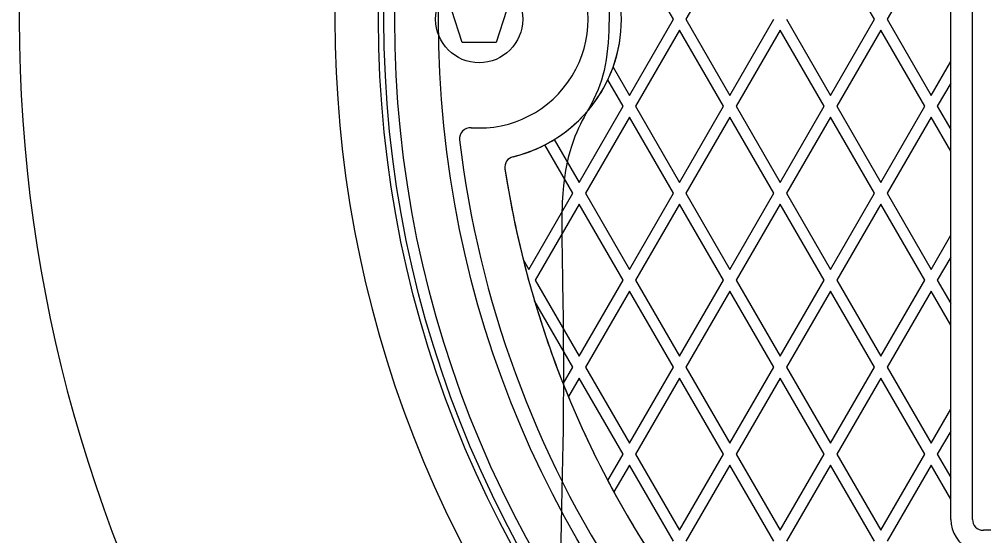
# Model space of a CAD drawing. Extents: x 99862 to 103151, y 100000 to 105076.
# Drawn here: x 100253.5 to 100336.5, y 101719.6 to 101764.2 of the extents above; entities that cross this region are included whole.
import ezdxf

# ---------------------------------------------------------------- set-up
doc = ezdxf.new("R2010")
doc.units = 0
for name, color, linetype in [('Level 10', 7, 'Continuous'), ('Level 11', 7, 'Continuous'), ('Level 12', 7, 'Continuous'), ('Level 19', 7, 'Continuous')]:
    doc.layers.add(name, color=color, linetype=linetype)

msp = doc.modelspace()

# ---------------------------------------------------------------- linework, layer by layer
at = {"layer": 'Level 10'}
msp.add_circle((100379.544, 101764.153), 90, dxfattribs=at)
at = {"layer": 'Level 11'}
for radius in [95.156, 94.688]:
    msp.add_circle((100379.544, 101764.153), radius, dxfattribs=at)
for centre, radius, start, end in [((100379.544, 101764.153), 126.094, 117.7782, 242.2218), ((100379.544, 101764.153), 98.906, 136.62948, 223.37052), ((100293.06, 101764.153), 9.375, 265.80027, 94.19973), ((100292.304, 101753.868), 0.937, 85.80027, 186.72365), ((100379.544, 101764.153), 88.781, 186.72365, 293.27635)]:
    msp.add_arc(centre, radius, start, end, dxfattribs=at)
at = {"layer": 'Level 12'}
for p, q in [((100309.785, 101764.153), (100305.996, 101770.715)), ((100309.785, 101764.153), (100305.996, 101770.715)), ((100314.657, 101770.715), (100310.868, 101764.153)), ((100314.657, 101770.715), (100310.868, 101764.153)), ((100327.106, 101764.153), (100323.317, 101770.715)), ((100327.106, 101764.153), (100323.317, 101770.715)), ((100331.977, 101770.715), (100328.188, 101764.153)), ((100331.977, 101770.715), (100328.188, 101764.153)), ((100333.671, 101760.524), (100333.671, 101767.781)), ((100291.605, 101762.151), (100290.706, 101764.918)), ((100295.413, 101764.918), (100294.514, 101762.151)), ((100305.996, 101757.59), (100309.785, 101764.153)), ((100305.996, 101757.59), (100309.785, 101764.153)), ((100309.785, 101764.153), (100309.785, 101764.153)), ((100310.868, 101764.153), (100314.657, 101757.59)), ((100310.868, 101764.153), (100314.657, 101757.59)), ((100310.868, 101764.153), (100310.868, 101764.153)), ((100314.657, 101757.59), (100318.446, 101764.153)), ((100314.657, 101757.59), (100318.446, 101764.153)), ((100319.528, 101764.153), (100323.317, 101757.59)), ((100319.528, 101764.153), (100323.317, 101757.59)), ((100323.317, 101757.59), (100327.106, 101764.153)), ((100323.317, 101757.59), (100327.106, 101764.153)), ((100327.106, 101764.153), (100327.106, 101764.153)), ((100328.188, 101764.153), (100331.977, 101757.59)), ((100328.188, 101764.153), (100331.977, 101757.59)), ((100328.188, 101764.153), (100328.188, 101764.153)), ((100310.327, 101763.215), (100306.538, 101756.653)), ((100310.327, 101763.215), (100306.538, 101756.653)), ((100314.115, 101756.653), (100310.327, 101763.215)), ((100314.115, 101756.653), (100310.327, 101763.215)), ((100310.327, 101763.215), (100310.327, 101763.215)), ((100318.987, 101763.215), (100315.198, 101756.653)), ((100318.987, 101763.215), (100315.198, 101756.653)), ((100322.776, 101756.653), (100318.987, 101763.215)), ((100322.776, 101756.653), (100318.987, 101763.215)), ((100318.987, 101763.215), (100318.987, 101763.215)), ((100327.647, 101763.215), (100323.858, 101756.653)), ((100327.647, 101763.215), (100323.858, 101756.653)), ((100331.436, 101756.653), (100327.647, 101763.215)), ((100331.436, 101756.653), (100327.647, 101763.215)), ((100327.647, 101763.215), (100327.647, 101763.215)), ((100294.514, 101762.151), (100291.605, 101762.151)), ((100304.591, 101760.024), (100304.591, 101760.024)), ((100304.591, 101760.024), (100305.996, 101757.59)), ((100304.591, 101760.024), (100305.996, 101757.59)), ((100331.977, 101757.59), (100333.671, 101760.524)), ((100331.977, 101757.59), (100333.671, 101760.524)), ((100333.671, 101758.649), (100333.671, 101760.524)), ((100333.671, 101760.524), (100333.671, 101760.524)), ((100304.138, 101758.934), (100304.138, 101758.934)), ((100305.455, 101756.653), (100304.138, 101758.934)), ((100305.455, 101756.653), (100304.138, 101758.934)), ((100333.671, 101758.649), (100332.518, 101756.653)), ((100333.671, 101758.649), (100332.518, 101756.653)), ((100333.671, 101758.649), (100333.671, 101758.649)), ((100333.671, 101754.656), (100333.671, 101758.649)), ((100305.996, 101757.59), (100305.996, 101757.59)), ((100314.657, 101757.59), (100314.657, 101757.59)), ((100323.317, 101757.59), (100323.317, 101757.59)), ((100331.977, 101757.59), (100331.977, 101757.59)), ((100301.666, 101750.09), (100305.455, 101756.653)), ((100301.666, 101750.09), (100305.455, 101756.653)), ((100305.455, 101756.653), (100305.455, 101756.653)), ((100306.538, 101756.653), (100310.327, 101750.09)), ((100306.538, 101756.653), (100310.327, 101750.09)), ((100306.538, 101756.653), (100306.538, 101756.653)), ((100310.327, 101750.09), (100314.115, 101756.653)), ((100310.327, 101750.09), (100314.115, 101756.653)), ((100314.115, 101756.653), (100314.115, 101756.653)), ((100315.198, 101756.653), (100318.987, 101750.09)), ((100315.198, 101756.653), (100318.987, 101750.09)), ((100315.198, 101756.653), (100315.198, 101756.653)), ((100318.987, 101750.09), (100322.776, 101756.653)), ((100318.987, 101750.09), (100322.776, 101756.653)), ((100322.776, 101756.653), (100322.776, 101756.653)), ((100323.858, 101756.653), (100327.647, 101750.09)), ((100323.858, 101756.653), (100327.647, 101750.09)), ((100323.858, 101756.653), (100323.858, 101756.653)), ((100327.647, 101750.09), (100331.436, 101756.653)), ((100327.647, 101750.09), (100331.436, 101756.653)), ((100331.436, 101756.653), (100331.436, 101756.653)), ((100332.518, 101756.653), (100333.671, 101754.656)), ((100332.518, 101756.653), (100333.671, 101754.656)), ((100332.518, 101756.653), (100332.518, 101756.653)), ((100305.996, 101755.715), (100302.208, 101749.153)), ((100305.996, 101755.715), (100302.208, 101749.153)), ((100309.785, 101749.153), (100305.996, 101755.715)), ((100309.785, 101749.153), (100305.996, 101755.715)), ((100305.996, 101755.715), (100305.996, 101755.715)), ((100314.657, 101755.715), (100310.868, 101749.153)), ((100314.657, 101755.715), (100310.868, 101749.153)), ((100318.446, 101749.153), (100314.657, 101755.715)), ((100318.446, 101749.153), (100314.657, 101755.715)), ((100314.657, 101755.715), (100314.657, 101755.715)), ((100323.317, 101755.715), (100319.528, 101749.153)), ((100323.317, 101755.715), (100319.528, 101749.153)), ((100327.106, 101749.153), (100323.317, 101755.715)), ((100327.106, 101749.153), (100323.317, 101755.715)), ((100323.317, 101755.715), (100323.317, 101755.715)), ((100331.977, 101755.715), (100328.188, 101749.153)), ((100331.977, 101755.715), (100328.188, 101749.153)), ((100333.671, 101752.781), (100331.977, 101755.715)), ((100333.671, 101752.781), (100331.977, 101755.715)), ((100331.977, 101755.715), (100331.977, 101755.715)), ((100333.671, 101754.656), (100333.671, 101754.656)), ((100333.671, 101752.781), (100333.671, 101754.656)), ((100298.717, 101753.324), (100298.717, 101753.324)), ((100301.125, 101749.153), (100298.717, 101753.324)), ((100301.125, 101749.153), (100298.717, 101753.324)), ((100299.533, 101753.786), (100299.533, 101753.786)), ((100299.533, 101753.786), (100301.666, 101750.09)), ((100299.533, 101753.786), (100301.666, 101750.09)), ((100333.671, 101752.781), (100333.671, 101752.781)), ((100333.671, 101745.524), (100333.671, 101752.781)), ((100295.984, 101752.306), (100295.984, 101752.306)), ((100295.277, 101751.252), (100295.277, 101751.252)), ((100301.666, 101750.09), (100301.666, 101750.09)), ((100310.327, 101750.09), (100310.327, 101750.09)), ((100318.987, 101750.09), (100318.987, 101750.09)), ((100327.647, 101750.09), (100327.647, 101750.09)), ((100297.336, 101742.59), (100301.125, 101749.153)), ((100297.336, 101742.59), (100301.125, 101749.153)), ((100301.125, 101749.153), (100301.125, 101749.153)), ((100302.208, 101749.153), (100305.996, 101742.59)), ((100302.208, 101749.153), (100305.996, 101742.59)), ((100302.208, 101749.153), (100302.208, 101749.153)), ((100305.996, 101742.59), (100309.785, 101749.153)), ((100305.996, 101742.59), (100309.785, 101749.153)), ((100309.785, 101749.153), (100309.785, 101749.153)), ((100310.868, 101749.153), (100314.657, 101742.59)), ((100310.868, 101749.153), (100314.657, 101742.59)), ((100310.868, 101749.153), (100310.868, 101749.153)), ((100314.657, 101742.59), (100318.446, 101749.153)), ((100314.657, 101742.59), (100318.446, 101749.153)), ((100318.446, 101749.153), (100318.446, 101749.153)), ((100319.528, 101749.153), (100323.317, 101742.59)), ((100319.528, 101749.153), (100323.317, 101742.59)), ((100319.528, 101749.153), (100319.528, 101749.153)), ((100323.317, 101742.59), (100327.106, 101749.153)), ((100323.317, 101742.59), (100327.106, 101749.153)), ((100327.106, 101749.153), (100327.106, 101749.153)), ((100328.188, 101749.153), (100331.977, 101742.59)), ((100328.188, 101749.153), (100331.977, 101742.59)), ((100328.188, 101749.153), (100328.188, 101749.153)), ((100301.666, 101748.215), (100297.877, 101741.653)), ((100301.666, 101748.215), (100297.877, 101741.653)), ((100305.455, 101741.653), (100301.666, 101748.215)), ((100305.455, 101741.653), (100301.666, 101748.215)), ((100301.666, 101748.215), (100301.666, 101748.215)), ((100310.327, 101748.215), (100306.538, 101741.653)), ((100310.327, 101748.215), (100306.538, 101741.653)), ((100314.115, 101741.653), (100310.327, 101748.215)), ((100314.115, 101741.653), (100310.327, 101748.215)), ((100310.327, 101748.215), (100310.327, 101748.215)), ((100318.987, 101748.215), (100315.198, 101741.653)), ((100318.987, 101748.215), (100315.198, 101741.653)), ((100322.776, 101741.653), (100318.987, 101748.215)), ((100322.776, 101741.653), (100318.987, 101748.215)), ((100318.987, 101748.215), (100318.987, 101748.215)), ((100327.647, 101748.215), (100323.858, 101741.653)), ((100327.647, 101748.215), (100323.858, 101741.653)), ((100331.436, 101741.653), (100327.647, 101748.215)), ((100331.436, 101741.653), (100327.647, 101748.215)), ((100327.647, 101748.215), (100327.647, 101748.215)), ((100331.977, 101742.59), (100333.671, 101745.524)), ((100331.977, 101742.59), (100333.671, 101745.524)), ((100333.671, 101743.649), (100333.671, 101745.524)), ((100333.671, 101745.524), (100333.671, 101745.524)), ((100296.851, 101743.431), (100296.851, 101743.431)), ((100296.851, 101743.431), (100297.336, 101742.59)), ((100296.851, 101743.431), (100297.336, 101742.59)), ((100333.671, 101743.649), (100332.518, 101741.653)), ((100333.671, 101743.649), (100332.518, 101741.653)), ((100333.671, 101743.649), (100333.671, 101743.649)), ((100333.671, 101739.656), (100333.671, 101743.649)), ((100297.336, 101742.59), (100297.336, 101742.59)), ((100305.996, 101742.59), (100305.996, 101742.59)), ((100314.657, 101742.59), (100314.657, 101742.59)), ((100323.317, 101742.59), (100323.317, 101742.59)), ((100331.977, 101742.59), (100331.977, 101742.59)), ((100297.877, 101741.653), (100301.666, 101735.09)), ((100297.877, 101741.653), (100301.666, 101735.09)), ((100297.877, 101741.653), (100297.877, 101741.653)), ((100301.666, 101735.09), (100305.455, 101741.653)), ((100301.666, 101735.09), (100305.455, 101741.653)), ((100305.455, 101741.653), (100305.455, 101741.653)), ((100306.538, 101741.653), (100310.327, 101735.09)), ((100306.538, 101741.653), (100310.327, 101735.09)), ((100306.538, 101741.653), (100306.538, 101741.653)), ((100310.327, 101735.09), (100314.115, 101741.653)), ((100310.327, 101735.09), (100314.115, 101741.653)), ((100314.115, 101741.653), (100314.115, 101741.653)), ((100315.198, 101741.653), (100318.987, 101735.09)), ((100315.198, 101741.653), (100318.987, 101735.09)), ((100315.198, 101741.653), (100315.198, 101741.653)), ((100318.987, 101735.09), (100322.776, 101741.653)), ((100318.987, 101735.09), (100322.776, 101741.653)), ((100322.776, 101741.653), (100322.776, 101741.653)), ((100323.858, 101741.653), (100327.647, 101735.09)), ((100323.858, 101741.653), (100327.647, 101735.09)), ((100323.858, 101741.653), (100323.858, 101741.653)), ((100327.647, 101735.09), (100331.436, 101741.653)), ((100327.647, 101735.09), (100331.436, 101741.653)), ((100331.436, 101741.653), (100331.436, 101741.653)), ((100332.518, 101741.653), (100333.671, 101739.656)), ((100332.518, 101741.653), (100333.671, 101739.656)), ((100332.518, 101741.653), (100332.518, 101741.653)), ((100305.996, 101740.715), (100302.208, 101734.153)), ((100305.996, 101740.715), (100302.208, 101734.153)), ((100309.785, 101734.153), (100305.996, 101740.715)), ((100309.785, 101734.153), (100305.996, 101740.715)), ((100305.996, 101740.715), (100305.996, 101740.715)), ((100314.657, 101740.715), (100310.868, 101734.153)), ((100314.657, 101740.715), (100310.868, 101734.153)), ((100318.446, 101734.153), (100314.657, 101740.715)), ((100318.446, 101734.153), (100314.657, 101740.715)), ((100314.657, 101740.715), (100314.657, 101740.715)), ((100323.317, 101740.715), (100319.528, 101734.153)), ((100323.317, 101740.715), (100319.528, 101734.153)), ((100327.106, 101734.153), (100323.317, 101740.715)), ((100327.106, 101734.153), (100323.317, 101740.715)), ((100323.317, 101740.715), (100323.317, 101740.715)), ((100331.977, 101740.715), (100328.188, 101734.153)), ((100331.977, 101740.715), (100328.188, 101734.153)), ((100333.671, 101737.781), (100331.977, 101740.715)), ((100333.671, 101737.781), (100331.977, 101740.715)), ((100331.977, 101740.715), (100331.977, 101740.715)), ((100297.826, 101739.868), (100297.826, 101739.868)), ((100301.125, 101734.153), (100297.826, 101739.868)), ((100301.125, 101734.153), (100297.826, 101739.868)), ((100333.671, 101739.656), (100333.671, 101739.656)), ((100333.671, 101737.781), (100333.671, 101739.656)), ((100333.671, 101737.781), (100333.671, 101737.781)), ((100333.671, 101730.524), (100333.671, 101737.781)), ((100301.666, 101735.09), (100301.666, 101735.09)), ((100310.327, 101735.09), (100310.327, 101735.09)), ((100318.987, 101735.09), (100318.987, 101735.09)), ((100327.647, 101735.09), (100327.647, 101735.09)), ((100300.298, 101732.72), (100301.125, 101734.153)), ((100300.298, 101732.72), (100301.125, 101734.153)), ((100301.125, 101734.153), (100301.125, 101734.153)), ((100302.208, 101734.153), (100305.996, 101727.59)), ((100302.208, 101734.153), (100305.996, 101727.59)), ((100302.208, 101734.153), (100302.208, 101734.153)), ((100305.996, 101727.59), (100309.785, 101734.153)), ((100305.996, 101727.59), (100309.785, 101734.153)), ((100309.785, 101734.153), (100309.785, 101734.153)), ((100310.868, 101734.153), (100314.657, 101727.59)), ((100310.868, 101734.153), (100314.657, 101727.59)), ((100310.868, 101734.153), (100310.868, 101734.153)), ((100314.657, 101727.59), (100318.446, 101734.153)), ((100314.657, 101727.59), (100318.446, 101734.153)), ((100318.446, 101734.153), (100318.446, 101734.153)), ((100319.528, 101734.153), (100323.317, 101727.59)), ((100319.528, 101734.153), (100323.317, 101727.59)), ((100319.528, 101734.153), (100319.528, 101734.153)), ((100323.317, 101727.59), (100327.106, 101734.153)), ((100323.317, 101727.59), (100327.106, 101734.153)), ((100327.106, 101734.153), (100327.106, 101734.153)), ((100328.188, 101734.153), (100331.977, 101727.59)), ((100328.188, 101734.153), (100331.977, 101727.59)), ((100328.188, 101734.153), (100328.188, 101734.153)), ((100301.666, 101733.215), (100300.744, 101731.617)), ((100301.666, 101733.215), (100300.744, 101731.617)), ((100305.455, 101726.653), (100301.666, 101733.215)), ((100305.455, 101726.653), (100301.666, 101733.215)), ((100301.666, 101733.215), (100301.666, 101733.215)), ((100310.327, 101733.215), (100306.538, 101726.653)), ((100310.327, 101733.215), (100306.538, 101726.653)), ((100314.115, 101726.653), (100310.327, 101733.215)), ((100314.115, 101726.653), (100310.327, 101733.215)), ((100310.327, 101733.215), (100310.327, 101733.215)), ((100318.987, 101733.215), (100315.198, 101726.653)), ((100318.987, 101733.215), (100315.198, 101726.653)), ((100322.776, 101726.653), (100318.987, 101733.215)), ((100322.776, 101726.653), (100318.987, 101733.215)), ((100318.987, 101733.215), (100318.987, 101733.215)), ((100327.647, 101733.215), (100323.858, 101726.653)), ((100327.647, 101733.215), (100323.858, 101726.653)), ((100331.436, 101726.653), (100327.647, 101733.215)), ((100331.436, 101726.653), (100327.647, 101733.215)), ((100327.647, 101733.215), (100327.647, 101733.215)), ((100300.298, 101732.72), (100300.298, 101732.72)), ((100300.744, 101731.617), (100300.744, 101731.617)), ((100331.977, 101727.59), (100333.671, 101730.524)), ((100331.977, 101727.59), (100333.671, 101730.524)), ((100333.671, 101728.649), (100333.671, 101730.524)), ((100333.671, 101730.524), (100333.671, 101730.524)), ((100333.671, 101728.649), (100332.518, 101726.653)), ((100333.671, 101728.649), (100332.518, 101726.653)), ((100333.671, 101728.649), (100333.671, 101728.649)), ((100333.671, 101724.656), (100333.671, 101728.649)), ((100305.996, 101727.59), (100305.996, 101727.59)), ((100314.657, 101727.59), (100314.657, 101727.59)), ((100323.317, 101727.59), (100323.317, 101727.59)), ((100331.977, 101727.59), (100331.977, 101727.59)), ((100304.138, 101724.372), (100305.455, 101726.653)), ((100304.138, 101724.372), (100305.455, 101726.653)), ((100305.455, 101726.653), (100305.455, 101726.653)), ((100306.538, 101726.653), (100310.327, 101720.09)), ((100306.538, 101726.653), (100310.327, 101720.09)), ((100306.538, 101726.653), (100306.538, 101726.653)), ((100310.327, 101720.09), (100314.115, 101726.653)), ((100310.327, 101720.09), (100314.115, 101726.653)), ((100314.115, 101726.653), (100314.115, 101726.653)), ((100315.198, 101726.653), (100318.987, 101720.09)), ((100315.198, 101726.653), (100318.987, 101720.09)), ((100315.198, 101726.653), (100315.198, 101726.653)), ((100318.987, 101720.09), (100322.776, 101726.653)), ((100318.987, 101720.09), (100322.776, 101726.653)), ((100322.776, 101726.653), (100322.776, 101726.653)), ((100323.858, 101726.653), (100327.647, 101720.09)), ((100323.858, 101726.653), (100327.647, 101720.09)), ((100323.858, 101726.653), (100323.858, 101726.653)), ((100327.647, 101720.09), (100331.436, 101726.653)), ((100327.647, 101720.09), (100331.436, 101726.653)), ((100331.436, 101726.653), (100331.436, 101726.653)), ((100332.518, 101726.653), (100333.671, 101724.656)), ((100332.518, 101726.653), (100333.671, 101724.656)), ((100332.518, 101726.653), (100332.518, 101726.653)), ((100305.996, 101725.715), (100304.659, 101723.399)), ((100305.996, 101725.715), (100304.659, 101723.399)), ((100309.785, 101719.153), (100305.996, 101725.715)), ((100309.785, 101719.153), (100305.996, 101725.715)), ((100305.996, 101725.715), (100305.996, 101725.715)), ((100314.657, 101725.715), (100310.868, 101719.153)), ((100314.657, 101725.715), (100310.868, 101719.153)), ((100318.446, 101719.153), (100314.657, 101725.715)), ((100318.446, 101719.153), (100314.657, 101725.715)), ((100314.657, 101725.715), (100314.657, 101725.715)), ((100323.317, 101725.715), (100319.528, 101719.153)), ((100323.317, 101725.715), (100319.528, 101719.153)), ((100327.106, 101719.153), (100323.317, 101725.715)), ((100327.106, 101719.153), (100323.317, 101725.715)), ((100323.317, 101725.715), (100323.317, 101725.715)), ((100331.977, 101725.715), (100328.188, 101719.153)), ((100331.977, 101725.715), (100328.188, 101719.153)), ((100333.671, 101722.781), (100331.977, 101725.715)), ((100333.671, 101722.781), (100331.977, 101725.715)), ((100331.977, 101725.715), (100331.977, 101725.715)), ((100304.138, 101724.372), (100304.138, 101724.372)), ((100333.671, 101724.656), (100333.671, 101724.656)), ((100333.671, 101722.781), (100333.671, 101724.656)), ((100304.659, 101723.399), (100304.659, 101723.399)), ((100333.671, 101722.781), (100333.671, 101722.781)), ((100333.671, 101721.028), (100333.671, 101722.781)), ((100333.671, 101721.028), (100333.671, 101721.028)), ((100310.327, 101720.09), (100310.327, 101720.09)), ((100318.987, 101720.09), (100318.987, 101720.09)), ((100327.647, 101720.09), (100327.647, 101720.09))]:
    msp.add_line(p, q, dxfattribs=at)
for centre, radius in [((100379.544, 101764.153), 93.75), ((100293.06, 101764.153), 3.75)]:
    msp.add_circle(centre, radius, dxfattribs=at)
for centre, radius, start, end in [((100293.124, 101764.153), 12.188, 283.57011, 76.42989), ((100293.124, 101764.153), 12.188, 340.19939, 19.80061), ((100293.124, 101764.153), 12.188, 334.64753, 340.19939), ((100293.124, 101764.153), 12.188, 301.72285, 334.64753), ((100293.124, 101764.153), 12.188, 283.57011, 297.31424), ((100293.124, 101764.153), 12.188, 297.31424, 301.72285), ((100296.204, 101751.394), 0.938, 103.57012, 188.69723), ((100296.204, 101751.394), 0.938, 103.57012, 188.69723), ((100379.609, 101764.153), 85.312, 188.69723, 293.87023), ((100379.609, 101764.153), 85.312, 188.69723, 194.05763), ((100379.609, 101764.153), 85.312, 194.05763, 196.53872), ((100379.609, 101764.153), 85.312, 196.53872, 201.61964), ((100379.609, 101764.153), 85.312, 201.61964, 202.41844), ((100379.609, 101764.153), 85.312, 202.41844, 207.79385), ((100379.609, 101764.153), 85.312, 207.79385, 208.53497), ((100379.609, 101764.153), 85.312, 208.53497, 213.57315), ((100336.484, 101721.028), 2.813, 180, 246.45308)]:
    msp.add_arc(centre, radius, start, end, dxfattribs=at)
msp.add_open_spline([(100416.029, 101686), (100309.328, 101636.187), (100294.025, 101752.944), (100304.31, 101753.831), (100304.31, 101764.153), (100304.31, 101774.475), (100294.025, 101775.361), (100309.328, 101892.119), (100416.029, 101842.306), (100413.008, 101836.035), (100419.036, 101832.555), (100425.064, 101829.075), (100428.984, 101834.827), (100461.977, 101811.746), (100465.469, 101771.632), (100458.528, 101771.113), (100458.528, 101764.153), (100458.528, 101757.193), (100465.469, 101756.674), (100461.977, 101716.56), (100428.984, 101693.479), (100425.064, 101699.23), (100419.036, 101695.75), (100413.008, 101692.27), (100416.029, 101686)], degree=4, dxfattribs=at)
at = {"layer": 'Level 19'}
for p, q in [((100335.546, 101721.028), (100335.546, 101807.278)), ((100335.546, 101721.028), (100335.546, 101721.028)), ((100336.484, 101720.09), (100336.484, 101720.09)), ((100362.734, 101720.09), (100336.484, 101720.09))]:
    msp.add_line(p, q, dxfattribs=at)
msp.add_arc((100336.484, 101721.028), 0.938, 180, 270, dxfattribs=at)

doc.saveas('drawing.dxf')
